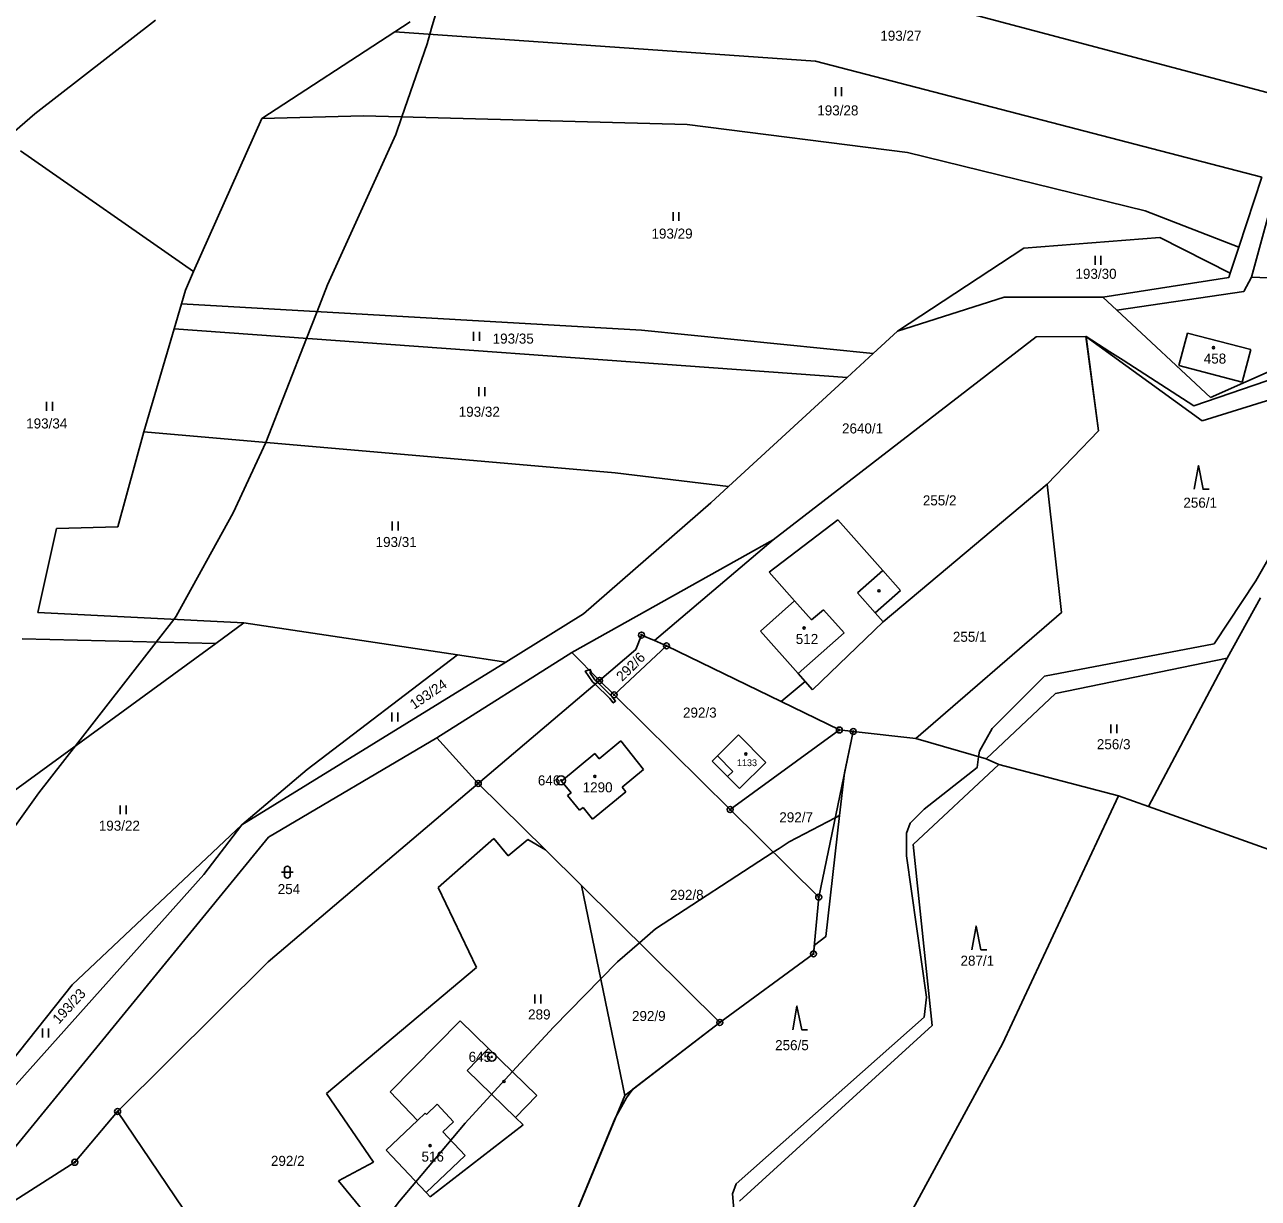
# Model space of a CAD drawing. Extents: x -439246 to -433691, y -1130252 to -1121148.
# Drawn here: x -437136.6 to -436927.9, y -1123691.7 to -1123493.2 of the extents above; entities that cross this region are included whole.
import ezdxf

# ---------------------------------------------------------------- set-up
doc = ezdxf.new("R2010")
doc.units = 0
for name, color, linetype in [('Vrstva 1', 7, 'Continuous'), ('Vrstva 17', 7, 'Continuous'), ('Vrstva 18', 7, 'Continuous'), ('Vrstva 19', 7, 'Continuous'), ('Vrstva 24', 7, 'Continuous'), ('Vrstva 25', 7, 'Continuous'), ('Vrstva 3', 7, 'Continuous'), ('Vrstva 30', 7, 'Continuous'), ('Vrstva 37', 7, 'Continuous'), ('Vrstva 4', 7, 'Continuous'), ('Vrstva 52', 7, 'Continuous'), ('Vrstva 6', 7, 'Continuous')]:
    doc.layers.add(name, color=color, linetype=linetype)

msp = doc.modelspace()

# ---------------------------------------------------------------- linework, layer by layer
at = {"layer": 'Vrstva 1'}
for points in [[(-436929.08, -1123535.9), (-436919.71, -1123501.4)], [(-436927.37, -1123518.99), (-436931.25, -1123530.82)], [(-436931.25, -1123530.82), (-436932.7, -1123535.22)], [(-436932.94, -1123535.96), (-436954.26, -1123539.29)], [(-436932.7, -1123535.22), (-436932.94, -1123535.96)], [(-436930.41, -1123538.33), (-436929.08, -1123535.9)], [(-436929.08, -1123535.9), (-436905.37, -1123536.86)], [(-436951.88, -1123541.5), (-436930.41, -1123538.33)], [(-436970.94, -1123539.29), (-436988.96, -1123545.03)], [(-436954.26, -1123539.29), (-436970.94, -1123539.29)], [(-436951.88, -1123541.5), (-436954.26, -1123539.29)], [(-436936.02, -1123556.24), (-436951.88, -1123541.5)], [(-436988.96, -1123545.03), (-436993.09, -1123548.83)], [(-436965.52, -1123545.98), (-437009.99, -1123580.33)], [(-436957.09, -1123545.94), (-436965.52, -1123545.98)], [(-436937.47, -1123560.18), (-436957.09, -1123545.94)], [(-436957.09, -1123545.94), (-436954.98, -1123561.9)], [(-436941.38, -1123550.84), (-436939.94, -1123545.36)], [(-436939.94, -1123545.36), (-436929.22, -1123548.14)], [(-436993.09, -1123548.83), (-436997.49, -1123552.87)], [(-436918.64, -1123548.56), (-436936.02, -1123556.24)], [(-436930.67, -1123553.66), (-436929.22, -1123548.14)], [(-436941.38, -1123550.84), (-436930.67, -1123553.66)], [(-436997.49, -1123552.87), (-437017.55, -1123571.33)], [(-436919.84, -1123554.76), (-436937.47, -1123560.18)], [(-436954.98, -1123561.9), (-436963.67, -1123570.91)], [(-437017.55, -1123571.33), (-437020.55, -1123574.09)], [(-436963.67, -1123570.91), (-436991.4, -1123594.18)], [(-436963.67, -1123570.91), (-436961.25, -1123592.65)], [(-437020.55, -1123574.09), (-437042.06, -1123592.86)], [(-437010.69, -1123585.8), (-436999.07, -1123576.93)], [(-436999.07, -1123576.93), (-436991.44, -1123585.54)], [(-437044.05, -1123599.4), (-437009.99, -1123580.33)], [(-437009.99, -1123580.33), (-437030.06, -1123597.38)], [(-437010.69, -1123585.8), (-437006.38, -1123590.67)], [(-436991.44, -1123585.54), (-436988.46, -1123588.91)], [(-436988.46, -1123588.91), (-436992.73, -1123592.69)], [(-437012.14, -1123595.77), (-437006.38, -1123590.67)], [(-436933.24, -1123600.35), (-436927.6, -1123590.17)], [(-437042.06, -1123592.86), (-437055.23, -1123601)], [(-436991.4, -1123594.18), (-436992.73, -1123592.69)], [(-436961.25, -1123592.65), (-436985.85, -1123613.92)], [(-437003.32, -1123605.73), (-436991.4, -1123594.18)], [(-437033.21, -1123598.9), (-437032.25, -1123596.44)], [(-437032.25, -1123596.44), (-437030.06, -1123597.38)], [(-437030.06, -1123597.38), (-437028.03, -1123598.26)], [(-437005.78, -1123602.96), (-437012.14, -1123595.77)], [(-437044.05, -1123599.4), (-437066.88, -1123613.82)], [(-437039.35, -1123604.11), (-437033.21, -1123598.9)], [(-437036.88, -1123606.56), (-437028.03, -1123598.26)], [(-437028.03, -1123598.26), (-437008.66, -1123607.69)], [(-437055.23, -1123601), (-437099.85, -1123628.55)], [(-436962.23, -1123606.3), (-436933.24, -1123600.35)], [(-436933.24, -1123600.35), (-436946.53, -1123625.42)], [(-437004.6, -1123604.29), (-437005.78, -1123602.96)], [(-437039.35, -1123604.11), (-437059.86, -1123621.53)], [(-437036.88, -1123606.56), (-437039.35, -1123604.11)], [(-437004.6, -1123604.29), (-437008.66, -1123607.69)], [(-437003.32, -1123605.73), (-437004.6, -1123604.29)], [(-437017.27, -1123625.96), (-437036.88, -1123606.56)], [(-437008.66, -1123607.69), (-436998.8, -1123612.49)], [(-436973.99, -1123617.4), (-436962.23, -1123606.3)], [(-437066.88, -1123613.82), (-437095.34, -1123630.62)], [(-437019.39, -1123616.84), (-437015.86, -1123613.34)], [(-437017.27, -1123625.96), (-436998.8, -1123612.49)], [(-437015.86, -1123613.34), (-437011.24, -1123617.99)], [(-437002.29, -1123640.78), (-436996.45, -1123612.75)], [(-436998.8, -1123612.49), (-436996.45, -1123612.75)], [(-436996.45, -1123612.75), (-436985.85, -1123613.92)], [(-437039.41, -1123617.37), (-437035.74, -1123614.35)], [(-437035.74, -1123614.35), (-437031.92, -1123619.15)], [(-437045.8, -1123621.15), (-437040.14, -1123616.47)], [(-437040.14, -1123616.47), (-437039.41, -1123617.37)], [(-437020.32, -1123617.77), (-437019.39, -1123616.84)], [(-437017.69, -1123620.37), (-437020.32, -1123617.77)], [(-437011.24, -1123617.99), (-437015.66, -1123622.41)], [(-436971.81, -1123618.35), (-436973.99, -1123617.4)], [(-437031.92, -1123619.15), (-437035.52, -1123622.15)], [(-437015.66, -1123622.41), (-437017.69, -1123620.37)], [(-436986.32, -1123631.84), (-436971.81, -1123618.35)], [(-436971.81, -1123618.35), (-436951.57, -1123623.62)], [(-437059.86, -1123621.53), (-437095.4, -1123651.71)], [(-437059.86, -1123621.53), (-437048.5, -1123632.77)], [(-437044.18, -1123623.11), (-437045.8, -1123621.15)], [(-437035.52, -1123622.15), (-437034.91, -1123622.94)], [(-437044.76, -1123623.59), (-437044.18, -1123623.11)], [(-437042.73, -1123626.08), (-437044.76, -1123623.59)], [(-437034.91, -1123622.94), (-437040.55, -1123627.59)], [(-436951.57, -1123623.62), (-436971.23, -1123665.57)], [(-436951.57, -1123623.62), (-436946.53, -1123625.42)], [(-437042.13, -1123625.63), (-437042.73, -1123626.08)], [(-437040.55, -1123627.59), (-437042.13, -1123625.63)], [(-437002.29, -1123640.78), (-437017.27, -1123625.96)], [(-436946.53, -1123625.42), (-436911.34, -1123638)], [(-437099.85, -1123628.55), (-437106.3, -1123636.96)], [(-437095.34, -1123630.62), (-437149.16, -1123696.43)], [(-437057.23, -1123630.83), (-437066.64, -1123639.14)], [(-437054.79, -1123633.78), (-437057.23, -1123630.83)], [(-437051.48, -1123631.04), (-437054.79, -1123633.78)], [(-437048.5, -1123632.77), (-437051.48, -1123631.04)], [(-437048.5, -1123632.77), (-437042.39, -1123638.82)], [(-436983.08, -1123662.45), (-436986.32, -1123631.84)], [(-437106.3, -1123636.96), (-437140.39, -1123675.09)], [(-437066.64, -1123639.14), (-437060.17, -1123652.66)], [(-437035.1, -1123674.33), (-437042.39, -1123638.82)], [(-437042.39, -1123638.82), (-437019.01, -1123661.95)], [(-437003.17, -1123650.36), (-437002.29, -1123640.78)], [(-437019.01, -1123661.95), (-437003.17, -1123650.36)], [(-437095.4, -1123651.71), (-437120.86, -1123677.02)], [(-437060.17, -1123652.66), (-437085.56, -1123673.99)], [(-437074.74, -1123673.67), (-437062.91, -1123661.67)], [(-437062.91, -1123661.67), (-437058.12, -1123666.35)], [(-437035.1, -1123674.33), (-437019.01, -1123661.95)], [(-437015.67, -1123692.19), (-436983.08, -1123662.45)], [(-436971.23, -1123665.57), (-436992.88, -1123705.49)], [(-437058.12, -1123666.35), (-437049.95, -1123674.31)], [(-437085.56, -1123673.99), (-437077.56, -1123685.61)], [(-437070.13, -1123678.54), (-437074.74, -1123673.67)], [(-437049.95, -1123674.31), (-437053.58, -1123678.03)], [(-437046.38, -1123701.56), (-437035.1, -1123674.33)], [(-437120.86, -1123677.02), (-437128.11, -1123685.61)], [(-437120.86, -1123677.02), (-437083.37, -1123732.47)], [(-437075.44, -1123683.55), (-437070.13, -1123678.54)], [(-437053.58, -1123678.03), (-437052.28, -1123679.3)], [(-437068, -1123691.43), (-437052.28, -1123679.3)], [(-437068.69, -1123690.7), (-437075.44, -1123683.55)], [(-437140.29, -1123693.35), (-437128.11, -1123685.61)], [(-437077.56, -1123685.61), (-437083.53, -1123688.72)], [(-437083.53, -1123688.72), (-437076.47, -1123697.31)], [(-437068.69, -1123690.7), (-437068, -1123691.43)]]:
    msp.add_lwpolyline(points, dxfattribs=at)
at = {"layer": 'Vrstva 24'}
for centre, radius in [((-437032.25, -1123596.44), 0.5), ((-437032.25, -1123596.44), 0.1), ((-437028.03, -1123598.26), 0.5), ((-437028.03, -1123598.26), 0.1), ((-437039.35, -1123604.11), 0.5), ((-437039.35, -1123604.11), 0.1), ((-437036.88, -1123606.56), 0.5), ((-437036.88, -1123606.56), 0.1), ((-436998.8, -1123612.49), 0.5), ((-436998.8, -1123612.49), 0.1), ((-436996.45, -1123612.75), 0.5), ((-436996.45, -1123612.75), 0.1), ((-437045.86, -1123621.02), 0.75), ((-437059.86, -1123621.53), 0.5), ((-437059.86, -1123621.53), 0.1), ((-437045.86, -1123621.02), 0.1), ((-437017.27, -1123625.96), 0.5), ((-437017.27, -1123625.96), 0.1), ((-437002.29, -1123640.78), 0.5), ((-437002.29, -1123640.78), 0.1), ((-437003.17, -1123650.36), 0.5), ((-437003.17, -1123650.36), 0.1), ((-437019.01, -1123661.95), 0.5), ((-437019.01, -1123661.95), 0.1), ((-437057.58, -1123667.77), 0.75), ((-437057.58, -1123667.77), 0.1), ((-437120.86, -1123677.02), 0.5), ((-437120.86, -1123677.02), 0.1), ((-437128.11, -1123685.61), 0.5), ((-437128.11, -1123685.61), 0.1)]:
    msp.add_circle(centre, radius, dxfattribs=at)
at = {"layer": 'Vrstva 25'}
for p, q in [((-436999.43, -1123505.27), (-436999.43, -1123503.77)), ((-436998.43, -1123505.27), (-436998.43, -1123503.77)), ((-437026.92, -1123526.41), (-437026.92, -1123524.91)), ((-437025.92, -1123526.41), (-437025.92, -1123524.91)), ((-436955.56, -1123533.82), (-436955.56, -1123532.32)), ((-436954.56, -1123533.82), (-436954.56, -1123532.32)), ((-437060.67, -1123546.68), (-437060.67, -1123545.18)), ((-437059.67, -1123546.68), (-437059.67, -1123545.18)), ((-437059.75, -1123556.01), (-437059.75, -1123554.51)), ((-437058.75, -1123556.01), (-437058.75, -1123554.51)), ((-437132.88, -1123558.5), (-437132.88, -1123557)), ((-437131.88, -1123558.5), (-437131.88, -1123557)), ((-437074.4, -1123578.73), (-437074.4, -1123577.23)), ((-437073.4, -1123578.73), (-437073.4, -1123577.23)), ((-437074.46, -1123611.04), (-437074.46, -1123609.54)), ((-437073.46, -1123611.04), (-437073.46, -1123609.54)), ((-436952.86, -1123613.05), (-436952.86, -1123611.55)), ((-436951.86, -1123613.05), (-436951.86, -1123611.55)), ((-437120.43, -1123626.75), (-437120.43, -1123625.25)), ((-437119.43, -1123626.75), (-437119.43, -1123625.25)), ((-437093.15, -1123636.55), (-437091.15, -1123636.55)), ((-437092.65, -1123637.05), (-437092.65, -1123636.05)), ((-437091.65, -1123636.05), (-437091.65, -1123637.05)), ((-437050.3, -1123658.75), (-437050.3, -1123657.25)), ((-437049.3, -1123658.75), (-437049.3, -1123657.25)), ((-437133.57, -1123664.48), (-437133.57, -1123662.98)), ((-437132.57, -1123664.48), (-437132.57, -1123662.98))]:
    msp.add_line(p, q, dxfattribs=at)
for points in [[(-436938.78, -1123571.77), (-436938.08, -1123567.77), (-436937.28, -1123571.77), (-436936.28, -1123571.77)], [(-436976.37, -1123649.66), (-436975.67, -1123645.66), (-436974.87, -1123649.66), (-436973.87, -1123649.66)], [(-437006.67, -1123663.2), (-437005.97, -1123659.2), (-437005.17, -1123663.2), (-437004.17, -1123663.2)]]:
    msp.add_lwpolyline(points, dxfattribs=at)
for centre in [(-436935.53, -1123547.83), (-436992.1, -1123588.95), (-437004.77, -1123595.25), (-437014.62, -1123616.56), (-437040.15, -1123620.34), (-437055.51, -1123671.94), (-437068.02, -1123682.79)]:
    msp.add_circle(centre, 0.175, dxfattribs=at)
for centre, start, end in [((-437092.15, -1123636.05), 0, 180), ((-437092.15, -1123637.05), 180, 0)]:
    msp.add_arc(centre, 0.5, start, end, dxfattribs=at)
at = {"layer": 'Vrstva 3'}
for points in [[(-436941.38, -1123550.84), (-436939.94, -1123545.36)], [(-436939.94, -1123545.36), (-436929.22, -1123548.14)], [(-436930.67, -1123553.66), (-436929.22, -1123548.14)], [(-436941.38, -1123550.84), (-436930.67, -1123553.66)], [(-437012.14, -1123595.77), (-437006.38, -1123590.67)], [(-437006.38, -1123590.67), (-437003.53, -1123593.89)], [(-437003.53, -1123593.89), (-437001.47, -1123592.19)], [(-436997.99, -1123596.06), (-437001.47, -1123592.19)], [(-437005.78, -1123602.96), (-437012.14, -1123595.77)], [(-436997.99, -1123596.06), (-437005.78, -1123602.96)], [(-437019.39, -1123616.84), (-437015.86, -1123613.34)], [(-437015.86, -1123613.34), (-437011.24, -1123617.99)], [(-437039.41, -1123617.37), (-437035.74, -1123614.35)], [(-437035.74, -1123614.35), (-437031.92, -1123619.15)], [(-437045.8, -1123621.15), (-437040.14, -1123616.47)], [(-437040.14, -1123616.47), (-437039.41, -1123617.37)], [(-437016.8, -1123619.49), (-437019.39, -1123616.84)], [(-437011.24, -1123617.99), (-437015.66, -1123622.41)], [(-437031.92, -1123619.15), (-437035.52, -1123622.15)], [(-437017.69, -1123620.37), (-437016.8, -1123619.49)], [(-437015.66, -1123622.41), (-437017.69, -1123620.37)], [(-437044.18, -1123623.11), (-437045.8, -1123621.15)], [(-437035.52, -1123622.15), (-437034.91, -1123622.94)], [(-437044.76, -1123623.59), (-437044.18, -1123623.11)], [(-437042.73, -1123626.08), (-437044.76, -1123623.59)], [(-437034.91, -1123622.94), (-437040.55, -1123627.59)], [(-437042.13, -1123625.63), (-437042.73, -1123626.08)], [(-437040.55, -1123627.59), (-437042.13, -1123625.63)], [(-437066.81, -1123675.79), (-437068.63, -1123677.51)], [(-437066.81, -1123675.79), (-437064.03, -1123678.74)], [(-437075.44, -1123683.55), (-437070.13, -1123678.54)], [(-437068.82, -1123677.3), (-437070.13, -1123678.54)], [(-437068.82, -1123677.3), (-437068.63, -1123677.51)], [(-437064.03, -1123678.74), (-437065.85, -1123680.45)], [(-437062.07, -1123684.45), (-437065.85, -1123680.45)], [(-437068.69, -1123690.7), (-437075.44, -1123683.55)], [(-437068.69, -1123690.7), (-437062.07, -1123684.45)]]:
    msp.add_lwpolyline(points, dxfattribs=at)
at = {"layer": 'Vrstva 30'}
for points in [[(-437059.86, -1123621.53), (-437066.88, -1123613.82), (-437044.05, -1123599.4), (-437039.35, -1123604.11), (-437059.86, -1123621.53)], [(-437040.1, -1123604.75), (-437040.52, -1123604.34), (-437041.77, -1123602.55), (-437040.95, -1123602.25), (-437040.77, -1123602.71), (-437040.99, -1123602.8), (-437040.13, -1123604.02), (-437039.72, -1123604.42), (-437040.1, -1123604.75)], [(-437039.72, -1123604.42), (-437037.26, -1123606.85), (-437036.65, -1123607.61), (-437037.03, -1123607.93), (-437037.63, -1123607.18), (-437040.1, -1123604.75), (-437039.72, -1123604.42)]]:
    msp.add_lwpolyline(points, dxfattribs=at)
at = {"layer": 'Vrstva 37'}
for centre in [(-436935.53, -1123547.83), (-437004.77, -1123595.25), (-437014.62, -1123616.56), (-437040.15, -1123620.34), (-437068.02, -1123682.79)]:
    msp.add_circle(centre, 0.175, dxfattribs=at)
at = {"layer": 'Vrstva 4'}
for points in [[(-436991.44, -1123585.54), (-436995.71, -1123589.32)], [(-437006.38, -1123590.67), (-437003.53, -1123593.89)], [(-436995.71, -1123589.32), (-436992.73, -1123592.69)], [(-437003.53, -1123593.89), (-437001.47, -1123592.19)], [(-436997.99, -1123596.06), (-437001.47, -1123592.19)], [(-436997.99, -1123596.06), (-437005.78, -1123602.96)], [(-437016.8, -1123619.49), (-437019.39, -1123616.84)], [(-437017.69, -1123620.37), (-437016.8, -1123619.49)], [(-437058.12, -1123666.35), (-437061.75, -1123670.07)], [(-437061.75, -1123670.07), (-437053.58, -1123678.03)], [(-437066.81, -1123675.79), (-437068.63, -1123677.51)], [(-437066.81, -1123675.79), (-437064.03, -1123678.74)], [(-437068.82, -1123677.3), (-437070.13, -1123678.54)], [(-437068.82, -1123677.3), (-437068.63, -1123677.51)], [(-437064.03, -1123678.74), (-437065.85, -1123680.45)], [(-437062.07, -1123684.45), (-437065.85, -1123680.45)], [(-437068.69, -1123690.7), (-437062.07, -1123684.45)]]:
    msp.add_lwpolyline(points, dxfattribs=at)
at = {"layer": 'Vrstva 52'}
for points in [[(-437139.23, -1123630.22), (-437134.18, -1123623.12), (-437128.01, -1123615.19), (-437114.33, -1123597.62), (-437111.35, -1123593.79), (-437110.94, -1123593.26), (-437101.34, -1123575.78), (-437095.81, -1123563.85), (-437088.92, -1123546.28), (-437087.13, -1123541.73), (-437085.34, -1123537.18), (-437073.83, -1123511.8), (-437072.8, -1123508.81), (-437068.5, -1123496.44), (-437068.05, -1123494.83), (-437067.64, -1123493.39), (-437067.11, -1123491.52)], [(-436998.76, -1123626.98), (-436997.91, -1123619.73), (-436996.45, -1123612.75), (-436985.85, -1123613.92), (-436961.25, -1123592.65), (-436963.67, -1123570.91), (-436954.98, -1123561.9), (-436957.08, -1123545.93), (-436953.06, -1123548.51), (-436950.78, -1123549.97), (-436938.84, -1123557.65), (-436924.55, -1123552.74)], [(-436920.5, -1123573.43), (-436928.39, -1123587.29), (-436935.43, -1123597.95), (-436964.08, -1123603.41), (-436972.96, -1123612.24), (-436975.09, -1123616.08), (-436975.24, -1123617.03), (-436975.52, -1123618.85), (-436984.48, -1123625.89), (-436986.82, -1123628.24), (-436987.46, -1123629.94), (-436987.46, -1123633.78), (-436984.05, -1123657.67), (-436984.48, -1123661.08), (-437016.25, -1123689.23), (-437016.89, -1123690.93), (-437016.25, -1123698.18)], [(-437132.26, -1123794.57), (-437121.6, -1123773.25), (-437120.28, -1123770.16), (-437116.48, -1123761.31), (-437106.65, -1123743.34), (-437099.21, -1123729.75), (-437092.45, -1123719.03), (-437086.84, -1123710.13), (-437076.78, -1123696.93), (-437073.19, -1123692.21), (-437070.4, -1123688.89), (-437062.1, -1123678.99), (-437054.08, -1123670.28), (-437047.17, -1123662.78), (-437039.15, -1123654.6), (-437036.3, -1123651.69), (-437032.61, -1123648.5), (-437029.9, -1123646.15), (-437009.97, -1123633.18), (-437008.96, -1123632.52), (-437007.3, -1123631.43), (-436999.5, -1123627.36), (-436998.76, -1123626.98)], [(-437045.5, -1123699.44), (-437036.69, -1123678.17), (-437034.8, -1123674.73), (-437033.7, -1123673.26), (-437019.01, -1123661.95), (-437003.17, -1123650.36), (-437003.03, -1123648.91), (-437001.11, -1123647.43), (-436998.76, -1123626.98)]]:
    msp.add_lwpolyline(points, dxfattribs=at)
at = {"layer": 'Vrstva 6'}
for points in [[(-436923.71, -1123505.42), (-436996.62, -1123485.99)], [(-437114.47, -1123492.43), (-437134.87, -1123508.31)], [(-437073.95, -1123494.42), (-437071.36, -1123492.73)], [(-437073.95, -1123494.42), (-437096.47, -1123509.08)], [(-437002.82, -1123499.35), (-437073.95, -1123494.42)], [(-437002.82, -1123499.35), (-436927.37, -1123518.99)], [(-437134.87, -1123508.31), (-437139.94, -1123512.71)], [(-437096.47, -1123509.08), (-437108, -1123534.96)], [(-437079.29, -1123508.64), (-437096.47, -1123509.08)], [(-437024.55, -1123510.11), (-437079.29, -1123508.64)], [(-436987.27, -1123514.85), (-437024.55, -1123510.11)], [(-437108, -1123534.96), (-437137.27, -1123514.57)], [(-436987.27, -1123514.85), (-436947.06, -1123524.68)], [(-436947.06, -1123524.68), (-436931.25, -1123530.82)], [(-436967.6, -1123531.02), (-436944.61, -1123529.19)], [(-436944.61, -1123529.19), (-436932.7, -1123535.22)], [(-436988.96, -1123545.03), (-436967.6, -1123531.02)], [(-437109.39, -1123538.09), (-437108, -1123534.96)], [(-437109.39, -1123538.09), (-437110.07, -1123540.41)], [(-437110.07, -1123540.41), (-437111.32, -1123544.67)], [(-437110.07, -1123540.41), (-437032.28, -1123544.89)], [(-437111.32, -1123544.67), (-437116.42, -1123562.06)], [(-437111.32, -1123544.67), (-436997.49, -1123552.87)], [(-436993.09, -1123548.83), (-437032.28, -1123544.89)], [(-437116.42, -1123562.06), (-437120.81, -1123578.12)], [(-437116.42, -1123562.06), (-437036.74, -1123569.02)], [(-437036.74, -1123569.02), (-437017.55, -1123571.33)], [(-437131.21, -1123578.44), (-437134.37, -1123592.65)], [(-437120.81, -1123578.12), (-437131.21, -1123578.44)], [(-437134.37, -1123592.65), (-437099.5, -1123594.38)], [(-437099.5, -1123594.38), (-437104.27, -1123597.86)], [(-437099.5, -1123594.38), (-437063.37, -1123599.77)], [(-437104.27, -1123597.86), (-437137.01, -1123597.09)], [(-437104.27, -1123597.86), (-437141.28, -1123624.88)], [(-437088.81, -1123619.15), (-437063.37, -1123599.77)], [(-437063.37, -1123599.77), (-437055.23, -1123601)], [(-436985.85, -1123613.92), (-436973.99, -1123617.4)], [(-437099.85, -1123628.55), (-437088.81, -1123619.15)], [(-437128.57, -1123655.59), (-437099.85, -1123628.55)], [(-437147.93, -1123679.94), (-437128.57, -1123655.59)]]:
    msp.add_lwpolyline(points, dxfattribs=at)

# ---------------------------------------------------------------- texts
at = {"layer": 'Vrstva 17'}
for s, p in [('646', (-437049.79, -1123621.87)), ('645', (-437061.5, -1123668.62))]:
    msp.add_text(s, height=1.7, dxfattribs=at).set_placement(p)
at = {"layer": 'Vrstva 18'}
for s, p in [('193/27', (-436991.87, -1123495.92)), ('193/28', (-437002.53, -1123508.55)), ('193/29', (-437030.57, -1123529.39)), ('193/30', (-436958.87, -1123536.19)), ('193/35', (-437057.43, -1123547.15)), ('193/32', (-437063.17, -1123559.52)), ('193/34', (-437136.32, -1123561.5)), ('2640/1', (-436998.35, -1123562.34)), ('255/2', (-436984.68, -1123574.51)), ('256/1', (-436940.62, -1123574.9)), ('193/31', (-437077.23, -1123581.55)), ('255/1', (-436979.6, -1123597.58)), ('292/3', (-437025.24, -1123610.4)), ('256/3', (-436955.25, -1123615.75)), ('292/7', (-437008.95, -1123628.11)), ('193/22', (-437124.04, -1123629.53)), ('254', (-437093.78, -1123640.25)), ('292/8', (-437027.44, -1123641.23)), ('287/1', (-436978.31, -1123652.36)), ('289', (-437051.44, -1123661.45)), ('292/9', (-437033.87, -1123661.72)), ('256/5', (-437009.66, -1123666.65)), ('292/2', (-437094.93, -1123686.22))]:
    msp.add_text(s, height=1.7, dxfattribs=at).set_placement(p)
for s, rotation, p in [('292/6', 44.7703, (-437035.52, -1123604.39)), ('193/24', 34.3641, (-437070.72, -1123609.09)), ('193/23', 47.7685, (-437130.79, -1123662.33))]:
    msp.add_text(s, height=1.7, rotation=rotation, dxfattribs=at).set_placement(p)
at = {"layer": 'Vrstva 19'}
for s, height, p in [('458', 1.7, (-436937.17, -1123550.53)), ('512', 1.7, (-437006.17, -1123597.95)), ('1133', 1.14, (-437016.12, -1123618.61)), ('1290', 1.7, (-437042.21, -1123623.04)), ('516', 1.7, (-437069.47, -1123685.49))]:
    msp.add_text(s, height=height, dxfattribs=at).set_placement(p)

doc.saveas('drawing.dxf')
